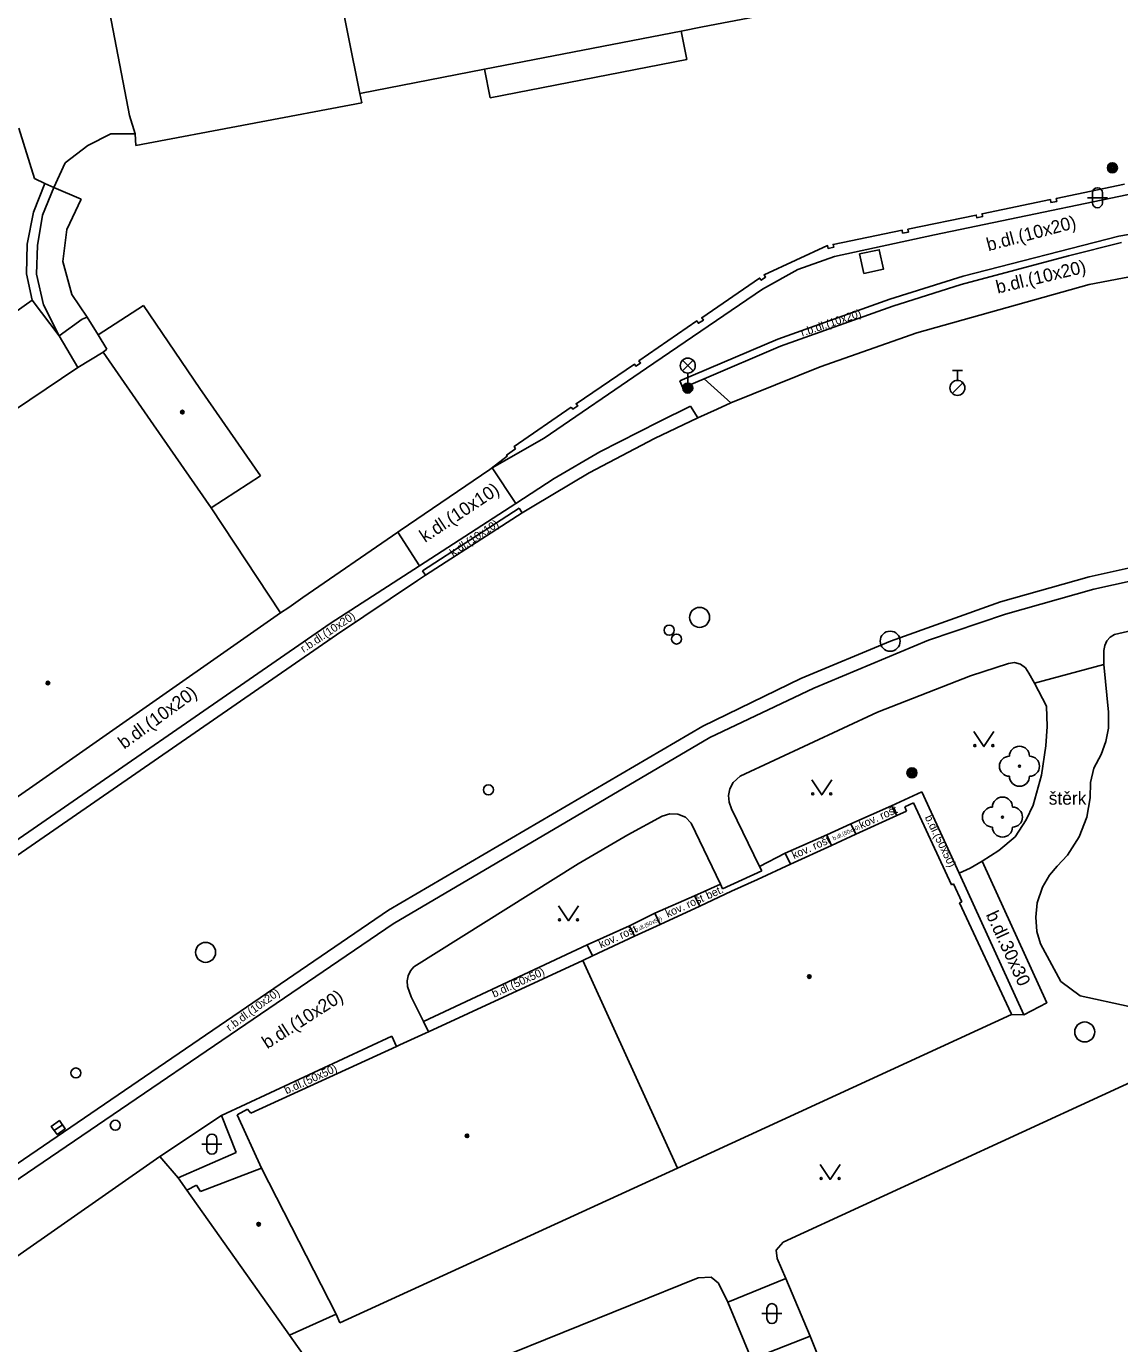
# Model space of a CAD drawing. Extents: x -600309 to -598967, y -1161267 to -1160292.
# Drawn here: x -599485.7 to -599431.1, y -1161146.3 to -1161080.5 of the extents above; entities that cross this region are included whole.
import ezdxf

# ---------------------------------------------------------------- set-up
doc = ezdxf.new("R2010")
doc.units = 0
for name, color, linetype in [('Level 10', 7, 'Continuous'), ('Level 11', 7, 'Continuous'), ('Level 22', 7, 'Continuous'), ('Level 25', 7, 'Continuous'), ('Level 26', 7, 'Continuous'), ('Level 27', 7, 'Continuous'), ('Level 28', 7, 'Continuous'), ('Level 33', 7, 'Continuous'), ('Level 36', 7, 'Continuous'), ('Level 39', 7, 'Continuous'), ('Level 40', 7, 'Continuous'), ('Level 42', 7, 'Continuous'), ('Level 5', 7, 'Continuous'), ('Level 51', 7, 'Continuous'), ('Level 54', 7, 'Continuous'), ('Level 7', 7, 'Continuous'), ('Level 8', 7, 'Continuous')]:
    doc.layers.add(name, color=color, linetype=linetype)

msp = doc.modelspace()

# ---------------------------------------------------------------- linework, layer by layer
at = {"layer": 'Level 10'}
for points in [[(-599432.58, -1161093.39), (-599423.56, -1161091.68)], [(-599441.19, -1161095.8), (-599432.58, -1161093.39)], [(-599446.02, -1161097.51), (-599441.19, -1161095.8)], [(-599450.49, -1161099.3), (-599446.02, -1161097.51)], [(-599451.17, -1161099.62), (-599450.49, -1161099.3)], [(-599454.3, -1161101.09), (-599452.14, -1161100.06)], [(-599452.14, -1161100.06), (-599451.17, -1161099.62)], [(-599457.57, -1161102.81), (-599454.3, -1161101.09)], [(-599460.33, -1161104.45), (-599457.57, -1161102.81)], [(-599465.74, -1161107.92), (-599460.91, -1161104.8)], [(-599460.91, -1161104.8), (-599460.33, -1161104.45)], [(-599432.59, -1161108), (-599424.65, -1161106.24)], [(-599466.14, -1161108.19), (-599465.74, -1161107.92)], [(-599437.01, -1161109.25), (-599432.59, -1161108)], [(-599470.19, -1161110.9), (-599466.14, -1161108.19)], [(-599442.52, -1161111.22), (-599437.01, -1161109.25)], [(-599487.29, -1161122.72), (-599470.19, -1161110.9)], [(-599446.99, -1161113.09), (-599442.52, -1161111.22)], [(-599451.89, -1161115.46), (-599446.99, -1161113.09)], [(-599467.6, -1161124.67), (-599451.89, -1161115.46)], [(-599489.57, -1161139.67), (-599467.6, -1161124.67)]]:
    msp.add_lwpolyline(points, dxfattribs=at)
at = {"layer": 'Level 11'}
for points in [[(-599440.32, -1161090.91), (-599427.35, -1161088.21)], [(-599431.1, -1161090.97), (-599417.87, -1161088.68)], [(-599445.31, -1161091.99), (-599440.32, -1161090.91)], [(-599438.88, -1161092.98), (-599431.1, -1161090.97)], [(-599433.62, -1161091.96), (-599430.98, -1161091.3)], [(-599447.15, -1161092.64), (-599445.31, -1161091.99)], [(-599438.98, -1161093.4), (-599433.62, -1161091.96)], [(-599448.91, -1161093.63), (-599447.15, -1161092.64)], [(-599442.55, -1161094.12), (-599438.88, -1161092.98)], [(-599454.7, -1161097.58), (-599448.91, -1161093.63)], [(-599442.4, -1161094.48), (-599438.98, -1161093.4)], [(-599448.14, -1161096.12), (-599442.55, -1161094.12)], [(-599448.01, -1161096.47), (-599442.4, -1161094.48)], [(-599453.03, -1161098.21), (-599448.14, -1161096.12)], [(-599451.82, -1161098.1), (-599448.01, -1161096.47)], [(-599459.82, -1161101.07), (-599454.7, -1161097.58)], [(-599452.88, -1161098.56), (-599453.03, -1161098.21)], [(-599452.88, -1161098.56), (-599451.82, -1161098.1)], [(-599451.82, -1161098.1), (-599450.49, -1161099.3)], [(-599454.08, -1161100.25), (-599452.5, -1161099.48)], [(-599452.5, -1161099.48), (-599452.14, -1161100.06)], [(-599457.04, -1161101.76), (-599454.08, -1161100.25)], [(-599459.82, -1161101.07), (-599462.41, -1161102.56)], [(-599459.32, -1161103.09), (-599457.04, -1161101.76)], [(-599462.41, -1161102.56), (-599462.53, -1161102.63)], [(-599462.41, -1161102.56), (-599461.23, -1161104.33)], [(-599470.5, -1161110.34), (-599466.05, -1161107.45), (-599461.23, -1161104.33), (-599459.32, -1161103.09)], [(-599465.89, -1161107.7), (-599461.06, -1161104.57)], [(-599461.06, -1161104.57), (-599460.91, -1161104.8)], [(-599466.05, -1161107.45), (-599467.12, -1161105.77)], [(-599432.36, -1161108.62), (-599424.5, -1161106.89)], [(-599465.74, -1161107.92), (-599465.89, -1161107.7)], [(-599436.77, -1161109.87), (-599432.36, -1161108.62)], [(-599431.32, -1161110.88), (-599423.41, -1161109.05)], [(-599440.61, -1161111.17), (-599436.77, -1161109.87)], [(-599487.63, -1161122.16), (-599470.5, -1161110.34)], [(-599446.34, -1161113.57), (-599440.61, -1161111.17)], [(-599431.85, -1161111.69), (-599431.81, -1161111.43)], [(-599431.81, -1161111.43), (-599431.71, -1161111.2)], [(-599431.71, -1161111.2), (-599431.54, -1161111.01)], [(-599431.54, -1161111.01), (-599431.32, -1161110.88)], [(-599431.86, -1161112.38), (-599431.85, -1161111.69)], [(-599438.51, -1161112.95), (-599436.62, -1161112.33)], [(-599436.62, -1161112.33), (-599436.32, -1161112.29)], [(-599436.32, -1161112.29), (-599436.02, -1161112.37)], [(-599436.02, -1161112.37), (-599435.77, -1161112.55)], [(-599435.77, -1161112.55), (-599435.6, -1161112.81)], [(-599435.32, -1161113.31), (-599431.86, -1161112.38)], [(-599435.02, -1161126.34), (-599435.2, -1161125.73), (-599435.26, -1161125.02), (-599435.19, -1161124.29), (-599434.92, -1161123.51), (-599434.57, -1161122.92), (-599434.18, -1161122.4699), (-599433.67, -1161121.9099), (-599433.08, -1161120.99), (-599432.7, -1161120.01), (-599432.53, -1161119.05), (-599432.52, -1161118.29), (-599432.35, -1161117.57), (-599431.99, -1161116.89), (-599431.75, -1161116.24), (-599431.63, -1161115.56), (-599431.63, -1161114.77), (-599431.86, -1161112.38)], [(-599443.16, -1161114.77), (-599438.51, -1161112.95)], [(-599435.32, -1161113.31), (-599434.72, -1161114.46), (-599434.6825, -1161115.4813), (-599434.75, -1161116.45), (-599434.9746, -1161117.9197), (-599435.38, -1161119.41), (-599435.7366, -1161120.1549), (-599436.29, -1161121), (-599437.1082, -1161121.6789), (-599437.93, -1161122.22)], [(-599435.6, -1161112.81), (-599435.32, -1161113.31)], [(-599451.54, -1161116.03), (-599446.34, -1161113.57)], [(-599450.03, -1161117.96), (-599443.16, -1161114.77)], [(-599467.36, -1161125.34), (-599451.54, -1161116.03)], [(-599450.38, -1161118.28), (-599450.03, -1161117.96)], [(-599450.45, -1161119.59), (-599450.58, -1161119.27), (-599450.6, -1161118.93), (-599450.54, -1161118.59), (-599450.38, -1161118.28)], [(-599442.47, -1161119.45), (-599440.95, -1161118.75)], [(-599440.95, -1161118.75), (-599439.09, -1161122.82)], [(-599455.64, -1161120.89), (-599453.92, -1161119.97)], [(-599453.92, -1161119.97), (-599453.54, -1161119.84)], [(-599453.54, -1161119.84), (-599453.13, -1161119.86)], [(-599453.13, -1161119.86), (-599452.76, -1161120.02), (-599452.47, -1161120.31)], [(-599449.05, -1161122.48), (-599450.45, -1161119.59)], [(-599444.49, -1161120.35), (-599442.47, -1161119.45)], [(-599442.2, -1161119.93), (-599442.47, -1161119.45)], [(-599452.47, -1161120.31), (-599451.01, -1161123.37)], [(-599445.69, -1161120.9), (-599444.49, -1161120.35)], [(-599444.49, -1161120.35), (-599444.24, -1161120.87)], [(-599458.12, -1161122.34), (-599455.64, -1161120.89)], [(-599447.77, -1161121.82), (-599445.69, -1161120.9)], [(-599445.46, -1161121.43), (-599445.69, -1161120.9)], [(-599449.05, -1161122.48), (-599447.77, -1161121.82)], [(-599447.77, -1161121.82), (-599447.51, -1161122.37)], [(-599466.32, -1161127.5), (-599458.12, -1161122.34)], [(-599448.94, -1161122.7), (-599449.05, -1161122.48)], [(-599437.93, -1161122.2199), (-599434.71, -1161129.29), (-599435.85, -1161129.9), (-599439.09, -1161122.82)], [(-599437.93, -1161122.22), (-599438.5259, -1161122.5578), (-599439.09, -1161122.82)], [(-599450.9, -1161123.6), (-599448.94, -1161122.7)], [(-599454.28, -1161124.82), (-599452.3, -1161123.95)], [(-599452.3, -1161123.95), (-599451.01, -1161123.37)], [(-599452.04, -1161124.46), (-599452.3, -1161123.95)], [(-599451.01, -1161123.37), (-599450.9, -1161123.6)], [(-599455.55, -1161125.44), (-599454.28, -1161124.82)], [(-599454.28, -1161124.82), (-599454.02, -1161125.38)], [(-599489.14, -1161140.17), (-599467.36, -1161125.34)], [(-599457.67, -1161126.4), (-599455.55, -1161125.44)], [(-599455.3, -1161125.97), (-599455.55, -1161125.44)], [(-599465.85, -1161130.23), (-599457.67, -1161126.4)], [(-599457.67, -1161126.4), (-599457.4, -1161126.94)], [(-599434, -1161128.23), (-599435.02, -1161126.34)], [(-599466.49, -1161127.7), (-599466.61, -1161127.94)], [(-599466.32, -1161127.5), (-599466.49, -1161127.7)], [(-599466.64, -1161128.47), (-599466.66, -1161128.2), (-599466.61, -1161127.94)], [(-599466.46, -1161128.99), (-599466.64, -1161128.47)], [(-599465.85, -1161130.23), (-599466.46, -1161128.99)], [(-599435.85, -1161129.9), (-599436.46, -1161129.87)], [(-599465.6, -1161130.74), (-599465.85, -1161130.23)], [(-599475.93, -1161134.92), (-599467.42, -1161130.96)], [(-599467.42, -1161130.96), (-599467.19, -1161131.47)], [(-599479.01, -1161136.98), (-599475.93, -1161134.92)], [(-599475.21, -1161136.78), (-599475.93, -1161134.92)], [(-599478.1, -1161138.04), (-599475.21, -1161136.78)]]:
    msp.add_lwpolyline(points, dxfattribs=at)
at = {"layer": 'Level 22'}
for centre in [(-599436.07, -1161117.4699), (-599436.92, -1161120.01)]:
    msp.add_circle(centre, 0.05, dxfattribs=at)
for centre, start, end in [((-599436.07, -1161116.9699), 0, 180), ((-599436.57, -1161117.4699), 90, 270), ((-599435.57, -1161117.4699), 270, 90), ((-599436.07, -1161117.9699), 180, 0), ((-599436.92, -1161119.51), 0, 180), ((-599437.42, -1161120.01), 90, 270), ((-599436.42, -1161120.01), 270, 90), ((-599436.92, -1161120.51), 180, 0)]:
    msp.add_arc(centre, 0.5, start, end, dxfattribs=at)
at = {"layer": 'Level 25'}
for centre, radius in [((-599431.43, -1161087.56), 0.25), ((-599431.43, -1161087.56), 0.2), ((-599431.43, -1161087.56), 0.15), ((-599431.43, -1161087.56), 0.1), ((-599431.43, -1161087.56), 0.05), ((-599452.64, -1161098.57), 0.25), ((-599452.64, -1161098.57), 0.2), ((-599452.64, -1161098.57), 0.15), ((-599452.64, -1161098.57), 0.1), ((-599452.64, -1161098.57), 0.05), ((-599441.44, -1161117.8), 0.25), ((-599441.44, -1161117.8), 0.2), ((-599441.44, -1161117.8), 0.15), ((-599441.44, -1161117.8), 0.1), ((-599441.44, -1161117.8), 0.05)]:
    msp.add_circle(centre, radius, dxfattribs=at)
at = {"layer": 'Level 26'}
msp.add_lwpolyline([(-599443.8436, -1161092.844), (-599442.866, -1161092.6336), (-599443.0764, -1161091.656), (-599444.054, -1161091.8664)], close=True, dxfattribs=at)
at = {"layer": 'Level 27'}
msp.add_line((-599484.2929, -1161135.676), (-599483.8871, -1161135.384), dxfattribs=at)
msp.add_lwpolyline([(-599484.147, -1161135.8789), (-599483.7411, -1161135.587), (-599484.033, -1161135.1811), (-599484.4389, -1161135.473)], close=True, dxfattribs=at)
for centre in [(-599452.05, -1161110.03), (-599442.53, -1161111.22), (-599476.73, -1161126.77), (-599432.81, -1161130.75)]:
    msp.add_circle(centre, 0.5, dxfattribs=at)
at = {"layer": 'Level 28'}
for p, q in [((-599439.42, -1161097.685), (-599438.92, -1161097.685)), ((-599439.17, -1161098.185), (-599439.17, -1161097.685)), ((-599439.428, -1161098.832), (-599438.898, -1161098.302))]:
    msp.add_line(p, q, dxfattribs=at)
for centre, radius in [((-599439.17, -1161098.56), 0.375), ((-599453.57, -1161110.67), 0.25), ((-599453.2, -1161111.11), 0.25), ((-599462.6, -1161118.65), 0.25), ((-599483.21, -1161132.8), 0.25), ((-599481.24, -1161135.4099), 0.25)]:
    msp.add_circle(centre, radius, dxfattribs=at)
at = {"layer": 'Level 33'}
for p, q in [((-599452.905, -1161097.71), (-599452.375, -1161097.18)), ((-599452.905, -1161097.18), (-599452.375, -1161097.71)), ((-599452.64, -1161097.82), (-599452.64, -1161098.57))]:
    msp.add_line(p, q, dxfattribs=at)
msp.add_circle((-599452.64, -1161097.445), 0.375, dxfattribs=at)
at = {"layer": 'Level 36'}
for p, q in [((-599432.676, -1161089.056), (-599431.676, -1161089.056)), ((-599432.426, -1161088.806), (-599432.426, -1161089.306)), ((-599431.926, -1161088.806), (-599431.926, -1161089.306)), ((-599476.916, -1161136.356), (-599475.916, -1161136.356)), ((-599476.666, -1161136.106), (-599476.666, -1161136.606)), ((-599476.166, -1161136.106), (-599476.166, -1161136.606)), ((-599448.936, -1161144.826), (-599447.936, -1161144.826)), ((-599448.686, -1161144.576), (-599448.686, -1161145.076)), ((-599448.186, -1161144.576), (-599448.186, -1161145.076))]:
    msp.add_line(p, q, dxfattribs=at)
for points in [[(-599438.35, -1161115.74), (-599437.85, -1161116.49), (-599437.35, -1161115.74)], [(-599446.45, -1161118.15), (-599445.95, -1161118.9), (-599445.45, -1161118.15)], [(-599459.1, -1161124.44), (-599458.6, -1161125.19), (-599458.1, -1161124.44)], [(-599446.03, -1161137.37), (-599445.53, -1161138.12), (-599445.03, -1161137.37)]]:
    msp.add_lwpolyline(points, dxfattribs=at)
for centre in [(-599438.3002, -1161116.4398), (-599437.4008, -1161116.4398), (-599446.4002, -1161118.8498), (-599445.5008, -1161118.8498), (-599459.0502, -1161125.1398), (-599458.1508, -1161125.1398), (-599445.9802, -1161138.0698), (-599445.0808, -1161138.0698)]:
    msp.add_circle(centre, 0.05, dxfattribs=at)
for centre, start, end in [((-599432.1757, -1161088.8063), 0, 180), ((-599432.1757, -1161089.3063), 180, 0), ((-599476.4157, -1161136.1063), 0, 180), ((-599476.4157, -1161136.6063), 180, 0), ((-599448.4357, -1161144.5763), 0, 180), ((-599448.4357, -1161145.0763), 180, 0)]:
    msp.add_arc(centre, 0.25, start, end, dxfattribs=at)
at = {"layer": 'Level 39'}
for centre, radius in [((-599477.89, -1161099.77), 0.09), ((-599477.89, -1161099.77), 0.0398), ((-599484.61, -1161113.31), 0.09), ((-599484.61, -1161113.31), 0.0398), ((-599446.57, -1161127.98), 0.09), ((-599446.57, -1161127.98), 0.0398), ((-599463.67, -1161135.94), 0.09), ((-599463.67, -1161135.94), 0.0398), ((-599474.08, -1161140.36), 0.09), ((-599474.08, -1161140.36), 0.0398)]:
    msp.add_circle(centre, radius, dxfattribs=at)
at = {"layer": 'Level 5'}
for points in [[(-599480.53, -1161084.95), (-599485.45, -1161059.35)], [(-599472.69, -1161065.61), (-599469.02, -1161083.85)], [(-599446.29, -1161079.44), (-599451.9099, -1161080.52)], [(-599451.9099, -1161080.52), (-599452.9699, -1161080.73)], [(-599452.9699, -1161080.73), (-599462.79, -1161082.63)], [(-599462.79, -1161082.63), (-599469.02, -1161083.85)], [(-599468.93, -1161084.31), (-599480.21, -1161086.45)], [(-599469.02, -1161083.85), (-599468.93, -1161084.31)], [(-599480.25, -1161085.86), (-599480.53, -1161084.95)], [(-599480.21, -1161086.45), (-599480.25, -1161085.86)], [(-599485.4, -1161094.17), (-599490.1, -1161097.5)], [(-599484.05, -1161095.96), (-599485.4, -1161094.17)], [(-599479.84, -1161094.44), (-599482.1, -1161095.9)], [(-599477.02, -1161098.59), (-599479.84, -1161094.44)], [(-599484.05, -1161095.96), (-599483.12, -1161097.54)], [(-599481.6599, -1161096.62), (-599482.1, -1161095.9)], [(-599483.12, -1161097.54), (-599481.84, -1161096.77)], [(-599481.84, -1161096.77), (-599481.6599, -1161096.62)], [(-599479.33, -1161100.4099), (-599481.84, -1161096.77)], [(-599487.92, -1161100.77), (-599483.12, -1161097.54)], [(-599473.98, -1161102.96), (-599477.02, -1161098.59)], [(-599476.46, -1161104.55), (-599479.33, -1161100.4099)], [(-599473.98, -1161102.96), (-599476.46, -1161104.55)], [(-599472.98, -1161109.8), (-599476.46, -1161104.55)], [(-599489.92, -1161121.64), (-599472.98, -1161109.8)], [(-599441.79, -1161119.5), (-599441.37, -1161119.3)], [(-599441.37, -1161119.3), (-599439.4699, -1161123.4)], [(-599449.15, -1161123.13), (-599447.51, -1161122.37), (-599445.46, -1161121.43), (-599444.24, -1161120.87), (-599442.2, -1161119.93), (-599441.71, -1161119.71)], [(-599441.71, -1161119.71), (-599441.79, -1161119.5)], [(-599450.45, -1161123.72), (-599449.15, -1161123.13)], [(-599465.75, -1161130.81), (-599465.6, -1161130.74), (-599457.89, -1161127.17), (-599457.4, -1161126.94), (-599455.3, -1161125.97), (-599454.02, -1161125.38), (-599452.04, -1161124.46), (-599450.45, -1161123.72)], [(-599439.4699, -1161123.4), (-599439.36, -1161123.35)], [(-599439.36, -1161123.35), (-599438.95, -1161124.24)], [(-599438.95, -1161124.24), (-599439.06, -1161124.29)], [(-599439.06, -1161124.29), (-599436.48, -1161129.83), (-599436.46, -1161129.87)], [(-599453.1599, -1161137.55), (-599457.89, -1161127.17)], [(-599436.46, -1161129.87), (-599453.1599, -1161137.55)], [(-599474.47, -1161134.81), (-599467.19, -1161131.47), (-599467.03, -1161131.4), (-599465.75, -1161130.81)], [(-599475.16, -1161134.89), (-599474.63, -1161134.6)], [(-599473.93, -1161137.56), (-599475.16, -1161134.89)], [(-599474.63, -1161134.6), (-599474.47, -1161134.81)], [(-599486.32, -1161142.08), (-599479.01, -1161136.98)], [(-599479.01, -1161136.98), (-599478.1, -1161138.04)], [(-599476.99, -1161138.72), (-599473.93, -1161137.56)], [(-599473.93, -1161137.56), (-599470.2, -1161144.85)], [(-599453.1599, -1161137.55), (-599470.02, -1161145.29)], [(-599478.1, -1161138.04), (-599477.67, -1161138.65)], [(-599477.67, -1161138.65), (-599477.18, -1161138.41)], [(-599477.18, -1161138.41), (-599476.99, -1161138.72)], [(-599472.54, -1161145.9099), (-599477.67, -1161138.65)], [(-599470.2, -1161144.85), (-599472.54, -1161145.9099)], [(-599470.02, -1161145.29), (-599470.2, -1161144.85)], [(-599469.61, -1161150.05), (-599472.54, -1161145.9099)]]:
    msp.add_lwpolyline(points, dxfattribs=at)
at = {"layer": 'Level 51'}
for points in [[(-599452.9699, -1161080.73), (-599452.69, -1161082.15)], [(-599452.69, -1161082.15), (-599462.51, -1161084.07)], [(-599462.51, -1161084.07), (-599462.79, -1161082.63)], [(-599486.06, -1161085.58), (-599485.28, -1161088.1)], [(-599482.62, -1161086.45), (-599481.4699, -1161085.87)], [(-599481.4699, -1161085.87), (-599480.25, -1161085.86)], [(-599483.74, -1161087.31), (-599482.62, -1161086.45)], [(-599484.31, -1161088.55), (-599483.74, -1161087.31)], [(-599485.28, -1161088.1), (-599484.76, -1161088.35)], [(-599484.76, -1161088.35), (-599484.31, -1161088.55)], [(-599484.31, -1161088.55), (-599484.88, -1161089.92)], [(-599484.88, -1161089.92), (-599485.13, -1161091.45)], [(-599485.13, -1161091.45), (-599485.18, -1161092.88)], [(-599485.18, -1161092.88), (-599484.83, -1161094.4099)], [(-599484.83, -1161094.4099), (-599484.05, -1161095.96)], [(-599484.05, -1161095.96), (-599482.89, -1161095.13)], [(-599482.89, -1161095.13), (-599482.64, -1161095.03)], [(-599482.1, -1161095.9), (-599482.64, -1161095.03)]]:
    msp.add_lwpolyline(points, dxfattribs=at)
at = {"layer": 'Level 54'}
for points in [[(-599484.76, -1161088.35), (-599485.33, -1161089.77)], [(-599484.31, -1161088.55), (-599482.94, -1161089.12)], [(-599482.94, -1161089.12), (-599483.67, -1161090.65)], [(-599485.33, -1161089.77), (-599485.64, -1161091.38)], [(-599483.67, -1161090.65), (-599483.87, -1161092.24)], [(-599485.64, -1161091.38), (-599485.68, -1161092.86)], [(-599483.87, -1161092.24), (-599483.4099, -1161093.89)], [(-599485.68, -1161092.86), (-599485.4, -1161094.17)], [(-599483.4099, -1161093.89), (-599482.64, -1161095.03)], [(-599434, -1161128.23), (-599433.04, -1161128.94)], [(-599433.04, -1161128.94), (-599430.59, -1161129.4699)], [(-599427.98, -1161132.09), (-599447.88, -1161141.26)], [(-599447.88, -1161141.26), (-599448.2199, -1161141.65)], [(-599448.2199, -1161141.65), (-599448.17, -1161142.07)], [(-599448.17, -1161142.07), (-599447.75, -1161143.07)], [(-599452.12, -1161143.04), (-599469.03, -1161149.87)], [(-599451.48, -1161143), (-599452.12, -1161143.04)], [(-599451.1, -1161143.3), (-599451.48, -1161143)], [(-599450.64, -1161144.26), (-599451.1, -1161143.3)], [(-599450.64, -1161144.26), (-599447.75, -1161143.07)], [(-599447.75, -1161143.07), (-599446.53, -1161145.95)], [(-599449.46, -1161147.11), (-599450.64, -1161144.26)], [(-599446.53, -1161145.95), (-599449.46, -1161147.11)], [(-599446.53, -1161145.95), (-599446, -1161147.28)]]:
    msp.add_lwpolyline(points, dxfattribs=at)
at = {"layer": 'Level 7'}
for points in [[(-599430.82, -1161088.38), (-599434.23, -1161089.1), (-599434.21, -1161089.24), (-599434.5, -1161089.29), (-599434.52, -1161089.15), (-599437.94, -1161089.86), (-599437.9099, -1161090), (-599438.2, -1161090.06), (-599438.23, -1161089.92), (-599441.64, -1161090.63)], [(-599441.64, -1161090.63), (-599441.62, -1161090.77), (-599441.9099, -1161090.82), (-599441.93, -1161090.68), (-599445.38, -1161091.39), (-599445.35, -1161091.53), (-599445.63, -1161091.59), (-599445.6599, -1161091.45), (-599448.83, -1161092.9099), (-599448.75, -1161093.02), (-599448.9699, -1161093.18), (-599449.05, -1161093.07), (-599451.94, -1161095.05), (-599451.86, -1161095.17), (-599452.11, -1161095.33), (-599452.19, -1161095.21), (-599455.08, -1161097.21), (-599455, -1161097.32), (-599455.23, -1161097.48), (-599455.31, -1161097.37), (-599458.2199, -1161099.35), (-599458.14, -1161099.46), (-599458.38, -1161099.63), (-599458.46, -1161099.52)], [(-599458.46, -1161099.52), (-599461.32, -1161101.49), (-599461.24, -1161101.6)], [(-599462.53, -1161102.63), (-599461.6599, -1161101.9699), (-599461.69, -1161101.93), (-599461.24, -1161101.6)], [(-599471.87, -1161109.03), (-599467.12, -1161105.77), (-599467.01, -1161105.69)], [(-599472.98, -1161109.8), (-599472.58, -1161109.54)]]:
    msp.add_lwpolyline(points, dxfattribs=at)
at = {"layer": 'Level 8'}
for points in [[(-599467.01, -1161105.69), (-599462.53, -1161102.63)], [(-599472.58, -1161109.54), (-599471.87, -1161109.03)]]:
    msp.add_lwpolyline(points, dxfattribs=at)

# ---------------------------------------------------------------- texts
at = {"layer": 'Level 40'}
for s, height, rotation, p in [('b.dl.(10x20)', 0.65, 14.836492, (-599437.62, -1161091.73)), ('b.dl.(10x20)', 0.65, 13.406714, (-599437.16, -1161093.85)), ('r.b.dl.(10x20)', 0.4, 18.646675, (-599446.92, -1161096)), ('k.dl.(10x10)', 0.65, 33.6044, (-599465.77, -1161106.31)), ('k.dl.(10x10)', 0.4, 33.6044, (-599464.37, -1161107)), ('r.b.dl.(10x20)', 0.4, 33.813758, (-599471.83, -1161111.81)), ('b.dl.(10x20)', 0.65, 36.206453, (-599480.8, -1161116.64)), ('b.dl.(50x50)', 0.4, 295.849181, (-599440.81, -1161120.02)), ('b.dl.(50x50)', 0.2, 24.313036, (-599445.35, -1161121.18)), ('bet.', 0.4, 24.313036, (-599451.63, -1161124.13)), ('b.dl.(50x50)', 0.2, 24.313036, (-599455.23, -1161125.75)), ('b.dl.30x30', 0.65, 294.745992, (-599437.76, -1161124.88)), ('b.dl.(50x50)', 0.4, 24.313036, (-599462.32, -1161129.04)), ('r.b.dl.(10x20)', 0.4, 36.206453, (-599475.53, -1161130.73)), ('b.dl.(10x20)', 0.65, 32.745775, (-599473.65, -1161131.62)), ('b.dl.(50x50)', 0.4, 24.313036, (-599472.69, -1161133.87))]:
    msp.add_text(s, height=height, rotation=rotation, dxfattribs=at).set_placement(p)
msp.add_text('štěrk', height=0.65, dxfattribs=at).set_placement((-599434.61, -1161119.39))
at = {"layer": 'Level 42'}
for p in [(-599443.97, -1161120.61), (-599447.33, -1161122.12), (-599453.64, -1161125.04), (-599456.98, -1161126.58)]:
    msp.add_text('kov. rošt', height=0.4, rotation=24.313036, dxfattribs=at).set_placement(p)

doc.saveas('drawing.dxf')
